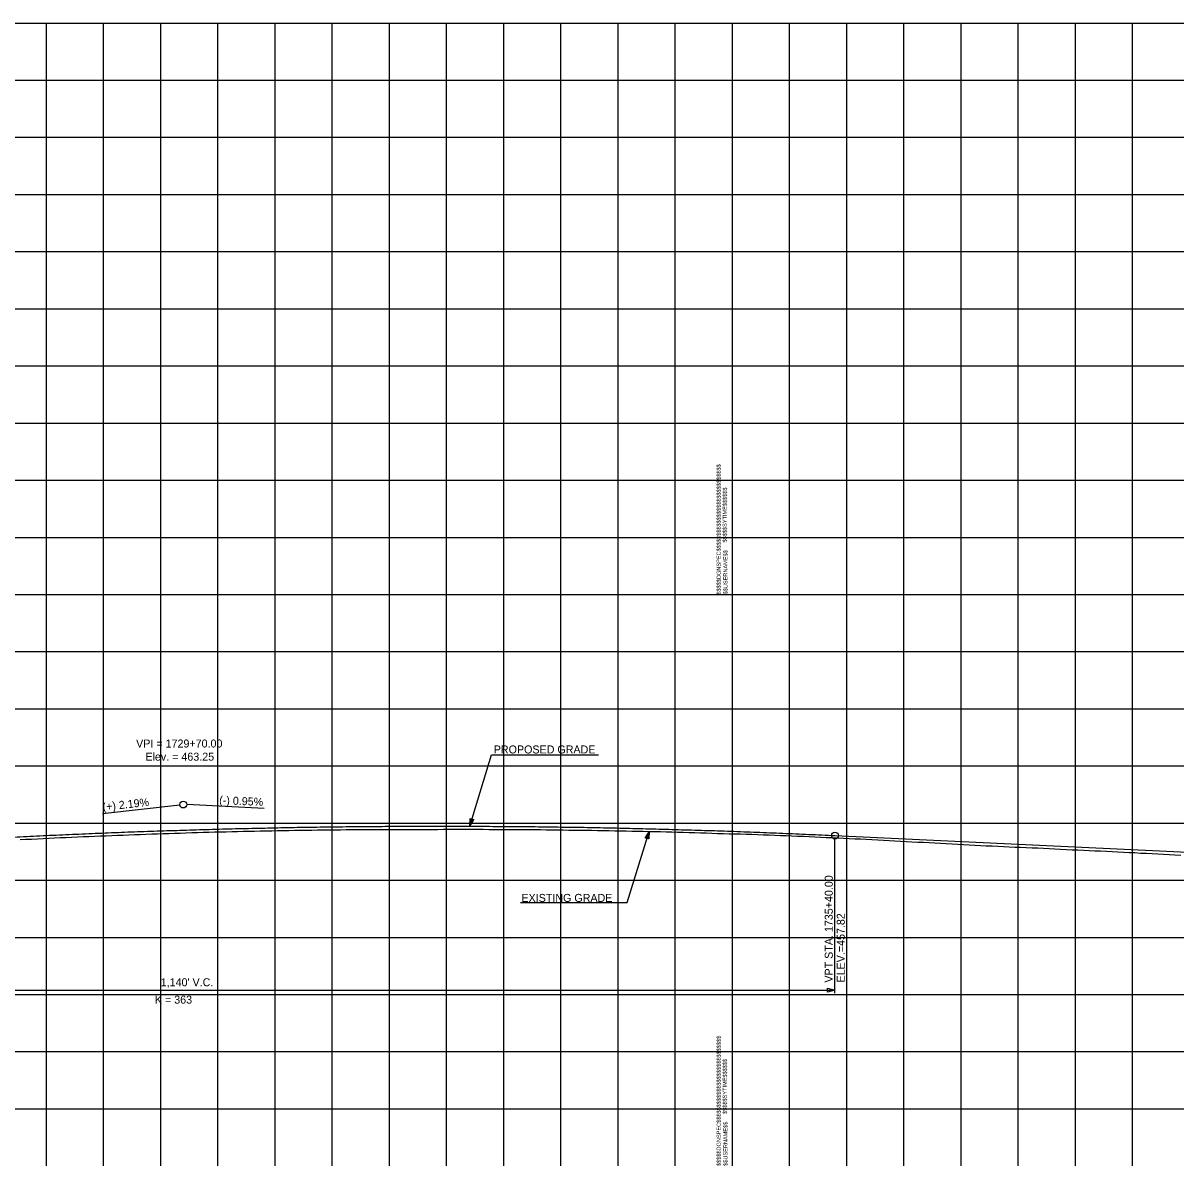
# Model space of a CAD drawing. Extents: x -90830 to 2015517, y -20856 to 836331.
# Drawn here: x 61753 to 62762, y -9797 to -8797 of the extents above; entities that cross this region are included whole.
import ezdxf

# ---------------------------------------------------------------- set-up
doc = ezdxf.new("R2010")
doc.units = 0
for name, color, linetype in [('Level 1', 7, 'Continuous'), ('RD_DDB_GradeTX', 7, 'Continuous'), ('RD_DDB_Profile_EX', 7, 'Continuous'), ('RD_DDB_Profile_Lbl', 7, 'Continuous'), ('RD_DDB_Profile_PR', 7, 'Continuous'), ('RD_DDB_StripGrade', 7, 'Continuous'), ('RD_DDB_VCLbl', 7, 'Continuous'), ('RD_PD_Final_TX', 7, 'Continuous')]:
    doc.layers.add(name, color=color, linetype=linetype)

msp = doc.modelspace()

# ---------------------------------------------------------------- linework, layer by layer
at = {"layer": 'Level 1'}
for p, q in [((60773.5, -8797.1), (62373.5, -8797.1)), ((61773.5, -8797.1), (61773.5, -9297.1)), ((61823.5, -8797.1), (61823.5, -9297.1)), ((61873.5, -8797.1), (61873.5, -9297.1)), ((61923.5, -8797.1), (61923.5, -9297.1)), ((61973.5, -8797.1), (61973.5, -9297.1)), ((62023.5, -8797.1), (62023.5, -9297.1)), ((62073.5, -8797.1), (62073.5, -9297.1)), ((62123.5, -8797.1), (62123.5, -9297.1)), ((62173.5, -8797.1), (62173.5, -9297.1)), ((62223.5, -8797.1), (62223.5, -9297.1)), ((62273.5, -8797.1), (62273.5, -9297.1)), ((62323.5, -8797.1), (62323.5, -9297.1)), ((62373.5, -8797.1), (62373.5, -9297.1)), ((62373.5, -8797.1), (62373.5, -9297.1)), ((62373.5, -8797.1), (63973.5, -8797.1)), ((62373.5, -8797.1), (62373.5, -9297.1)), ((62423.5, -8797.1), (62423.5, -9297.1)), ((62473.5, -8797.1), (62473.5, -9297.1)), ((62523.5, -8797.1), (62523.5, -9297.1)), ((62573.5, -8797.1), (62573.5, -9297.1)), ((62623.5, -8797.1), (62623.5, -9297.1)), ((62673.5, -8797.1), (62673.5, -9297.1)), ((62723.5, -8797.1), (62723.5, -9297.1)), ((60773.5, -8847.1), (62373.5, -8847.1)), ((62373.5, -8847.1), (63973.5, -8847.1)), ((60773.5, -8897.1), (62373.5, -8897.1)), ((62373.5, -8897.1), (63973.5, -8897.1)), ((60773.5, -8947.1), (62373.5, -8947.1)), ((62373.5, -8947.1), (63973.5, -8947.1)), ((60773.5, -8997.1), (62373.5, -8997.1)), ((62373.5, -8997.1), (63973.5, -8997.1)), ((60773.5, -9047.1), (62373.5, -9047.1)), ((62373.5, -9047.1), (63973.5, -9047.1)), ((60773.5, -9097.1), (62373.5, -9097.1)), ((62373.5, -9097.1), (63973.5, -9097.1)), ((60773.5, -9147.1), (62373.5, -9147.1)), ((62373.5, -9147.1), (63973.5, -9147.1)), ((60773.5, -9197.1), (62373.5, -9197.1)), ((62373.5, -9197.1), (63973.5, -9197.1)), ((60773.5, -9247.1), (62373.5, -9247.1)), ((62373.5, -9247.1), (63973.5, -9247.1)), ((60773.5, -9297.1), (62373.5, -9297.1)), ((60773.5, -9297.1), (62373.5, -9297.1)), ((61773.5, -9297.1), (61773.5, -9797.1)), ((61823.5, -9297.1), (61823.5, -9797.1)), ((61873.5, -9297.1), (61873.5, -9797.1)), ((61923.5, -9297.1), (61923.5, -9797.1)), ((61973.5, -9297.1), (61973.5, -9797.1)), ((62023.5, -9297.1), (62023.5, -9797.1)), ((62073.5, -9297.1), (62073.5, -9797.1)), ((62123.5, -9297.1), (62123.5, -9797.1)), ((62173.5, -9297.1), (62173.5, -9797.1)), ((62223.5, -9297.1), (62223.5, -9797.1)), ((62273.5, -9297.1), (62273.5, -9797.1)), ((62323.5, -9297.1), (62323.5, -9797.1)), ((62373.5, -9297.1), (62373.5, -9797.1)), ((62373.5, -9297.1), (62373.5, -9797.1)), ((62373.5, -9297.1), (63973.5, -9297.1)), ((62373.5, -9297.1), (63973.5, -9297.1)), ((62373.5, -9297.1), (62373.5, -9797.1)), ((62423.5, -9297.1), (62423.5, -9797.1)), ((62473.5, -9297.1), (62473.5, -9797.1)), ((62523.5, -9297.1), (62523.5, -9797.1)), ((62573.5, -9297.1), (62573.5, -9797.1)), ((62623.5, -9297.1), (62623.5, -9797.1)), ((62673.5, -9297.1), (62673.5, -9797.1)), ((62723.5, -9297.1), (62723.5, -9797.1)), ((60773.5, -9347.1), (62373.5, -9347.1)), ((62373.5, -9347.1), (63973.5, -9347.1)), ((60773.5, -9397.1), (62373.5, -9397.1)), ((62373.5, -9397.1), (63973.5, -9397.1)), ((60773.5, -9447.1), (62373.5, -9447.1)), ((62373.5, -9447.1), (63973.5, -9447.1)), ((60773.5, -9497.1), (62373.5, -9497.1)), ((62373.5, -9497.1), (63973.5, -9497.1)), ((60773.5, -9547.1), (62373.5, -9547.1)), ((62373.5, -9547.1), (63973.5, -9547.1)), ((60773.5, -9597.1), (62373.5, -9597.1)), ((62373.5, -9597.1), (63973.5, -9597.1)), ((60773.5, -9647.1), (62373.5, -9647.1)), ((62373.5, -9647.1), (63973.5, -9647.1)), ((60773.5, -9697.1), (62373.5, -9697.1)), ((62373.5, -9697.1), (63973.5, -9697.1)), ((60773.5, -9747.1), (62373.5, -9747.1)), ((62373.5, -9747.1), (63973.5, -9747.1))]:
    msp.add_line(p, q, dxfattribs=at)
at = {"layer": 'RD_DDB_GradeTX'}
for p, q in [((61822.9, -9488.6), (61890.5, -9481.2)), ((61964.4, -9484.3), (61896.5, -9481))]:
    msp.add_line(p, q, dxfattribs=at)
msp.add_circle((61893.5, -9480.9), 3, dxfattribs=at)
at = {"layer": 'RD_DDB_Profile_EX'}
for points in [[(61750.9, -9511.6), (61755.9, -9511.3), (61760.9, -9511.1), (61765.9, -9510.8), (61770.9, -9510.6), (61775.9, -9510.3), (61780.9, -9510.1), (61785.9, -9509.8), (61790.9, -9509.6), (61795.9, -9509.4), (61800.9, -9509.2), (61805.9, -9508.9), (61810.9, -9508.8), (61815.9, -9508.6), (61820.9, -9508.4), (61825.9, -9508.2), (61830.9, -9508), (61835.9, -9507.8), (61840.9, -9507.6), (61845.9, -9507.4), (61850.9, -9507.2), (61855.9, -9507), (61860.9, -9506.8), (61865.9, -9506.6), (61870.9, -9506.4), (61875.9, -9506.3), (61880.9, -9506.1), (61885.9, -9505.9), (61890.9, -9505.8), (61895.9, -9505.6), (61900.9, -9505.4), (61905.9, -9505.3), (61910.9, -9505.1), (61915.9, -9505), (61920.9, -9504.9)], [(61920.9, -9504.9), (61925.9, -9504.8), (61930.9, -9504.7), (61935.9, -9504.6), (61940.9, -9504.4), (61945.9, -9504.3), (61950.9, -9504.2), (61955.9, -9504.1), (61960.9, -9504), (61965.9, -9503.9), (61970.9, -9503.8), (61975.9, -9503.7), (61980.9, -9503.6), (61985.9, -9503.5), (61990.9, -9503.4), (61995.9, -9503.3), (62000.9, -9503.2), (62005.9, -9503.2), (62010.9, -9503.1), (62015.9, -9503), (62020.9, -9503), (62025.9, -9502.9), (62030.9, -9502.9), (62035.9, -9502.8), (62040.9, -9502.8), (62045.9, -9502.8), (62050.9, -9502.7), (62055.9, -9502.7), (62060.9, -9502.6), (62065.9, -9502.6), (62070.9, -9502.6), (62075.9, -9502.6), (62080.9, -9502.6), (62085.9, -9502.6), (62090.9, -9502.6), (62095.9, -9502.6), (62100.9, -9502.6), (62105.9, -9502.6), (62110.9, -9502.6), (62115.9, -9502.6), (62120.9, -9502.5), (62125.9, -9502.5), (62130.9, -9502.5), (62135.9, -9502.5), (62140.9, -9502.5), (62145.9, -9502.5), (62150.9, -9502.5), (62155.9, -9502.5), (62160.9, -9502.6), (62165.9, -9502.6), (62170.9, -9502.6), (62175.9, -9502.6), (62180.9, -9502.7), (62185.9, -9502.7), (62190.9, -9502.7), (62195.9, -9502.8), (62200.9, -9502.8), (62205.9, -9502.8), (62210.9, -9502.9), (62215.9, -9503), (62220.9, -9503), (62225.9, -9503.1), (62230.9, -9503.2), (62235.9, -9503.2), (62240.9, -9503.3), (62245.9, -9503.4), (62250.9, -9503.4), (62255.9, -9503.5), (62260.9, -9503.6), (62265.9, -9503.7), (62270.9, -9503.8), (62275.9, -9503.9), (62280.9, -9504), (62285.9, -9504.1), (62290.9, -9504.2), (62295.9, -9504.3), (62300.9, -9504.4), (62305.9, -9504.4), (62310.9, -9504.6), (62315.9, -9504.7), (62320.9, -9504.8), (62325.9, -9505), (62330.9, -9505.1), (62335.9, -9505.3), (62340.9, -9505.4), (62345.9, -9505.6), (62350.9, -9505.7), (62355.9, -9505.9), (62360.9, -9506.1), (62365.9, -9506.2), (62370.9, -9506.4), (62375.9, -9506.5), (62380.9, -9506.6), (62385.9, -9506.8), (62390.9, -9506.9), (62395.9, -9507.1), (62400.9, -9507.3), (62405.9, -9507.4), (62410.9, -9507.6), (62415.9, -9507.9), (62420.9, -9508.1)], [(62420.9, -9508.1), (62425.9, -9508.3), (62430.9, -9508.5), (62435.9, -9508.7), (62440.9, -9508.9), (62445.9, -9509.1), (62450.9, -9509.3), (62455.9, -9509.6), (62460.9, -9509.8), (62465.9, -9510), (62470.9, -9510.3), (62475.9, -9510.5), (62480.9, -9510.8), (62485.9, -9511), (62490.9, -9511.3), (62495.9, -9511.6), (62500.9, -9511.9), (62505.9, -9512.2), (62510.9, -9512.5), (62515.9, -9512.7), (62520.9, -9512.9), (62525.9, -9513.2), (62530.9, -9513.4), (62535.9, -9513.7), (62540.9, -9513.9), (62545.9, -9514.2), (62550.9, -9514.5), (62555.9, -9514.7), (62560.9, -9515), (62565.9, -9515.3), (62570.9, -9515.5), (62575.9, -9515.8), (62580.9, -9516.1), (62585.9, -9516.4), (62590.9, -9516.6), (62595.9, -9516.9), (62600.9, -9517.1), (62605.9, -9517.4), (62610.9, -9517.6), (62615.9, -9517.9), (62620.9, -9518.1), (62625.9, -9518.3), (62630.9, -9518.5), (62635.9, -9518.7), (62640.9, -9518.9), (62645.9, -9519.1), (62650.9, -9519.4), (62655.9, -9519.6), (62660.9, -9519.9), (62665.9, -9520.1), (62670.9, -9520.4), (62675.9, -9520.6), (62680.9, -9520.8), (62685.9, -9521), (62690.9, -9521.3), (62695.9, -9521.5), (62700.9, -9521.8), (62705.9, -9522), (62710.9, -9522.3), (62715.9, -9522.5), (62720.9, -9522.8), (62725.9, -9523), (62730.9, -9523.3), (62735.9, -9523.5), (62740.9, -9523.8), (62745.9, -9524), (62750.9, -9524.3), (62755.9, -9524.5), (62760.9, -9524.8), (62765.9, -9525.1)]]:
    msp.add_lwpolyline(points, dxfattribs=at)
at = {"layer": 'RD_DDB_Profile_PR'}
msp.add_line((62463.5, -9508), (62933.5, -9530.4), dxfattribs=at)
msp.add_spline([(61323.5, -9543.3), (61346.3, -9540.8), (61369.1, -9538.5), (61391.9, -9536.1), (61414.7, -9533.9), (61437.5, -9531.7), (61460.3, -9529.6), (61483.1, -9527.6), (61505.9, -9525.6), (61528.7, -9523.7), (61551.5, -9521.9), (61574.3, -9520.2), (61597.1, -9518.5), (61619.9, -9516.9), (61642.7, -9515.4), (61665.5, -9513.9), (61688.3, -9512.5), (61711.1, -9511.2), (61733.9, -9510), (61756.7, -9508.8), (61779.5, -9507.7), (61802.3, -9506.7), (61825.1, -9505.7), (61847.9, -9504.8), (61870.7, -9504), (61893.5, -9503.3), (61916.3, -9502.6), (61939.1, -9502), (61961.9, -9501.5), (61984.7, -9501), (62007.5, -9500.6), (62030.3, -9500.3), (62053.1, -9500.1), (62075.9, -9499.9), (62098.7, -9499.8), (62121.5, -9499.8), (62144.3, -9499.8), (62167.1, -9500), (62189.9, -9500.1), (62212.7, -9500.4), (62235.5, -9500.7), (62258.3, -9501.1), (62281.1, -9501.6), (62303.9, -9502.2), (62326.7, -9502.8), (62349.5, -9503.5), (62372.3, -9504.2), (62395.1, -9505.1), (62417.9, -9506), (62440.7, -9507), (62463.5, -9508)], degree=3, dxfattribs=at)
at = {"layer": 'RD_DDB_VCLbl'}
for p, q in [((62463.5, -9645.8), (62463.5, -9511)), ((61323.5, -9643.3), (62463.5, -9643.3))]:
    msp.add_line(p, q, dxfattribs=at)
msp.add_circle((62463.5, -9508), 3, dxfattribs=at)
at = {"layer": 'RD_PD_Final_TX'}
for p, q in [((62144.1, -9499.8), (62163.2, -9437.5)), ((62163.2, -9437.5), (62256.6, -9437.5)), ((62144.1, -9499.8), (62144.5, -9493.2)), ((62146, -9493.6), (62144.1, -9499.8)), ((62144.1, -9499.8), (62147.6, -9494.1)), ((62144.5, -9493.2), (62147.6, -9494.1)), ((62300.9, -9504.4), (62297.5, -9510.1)), ((62299.1, -9510.5), (62300.9, -9504.4)), ((62300.9, -9504.4), (62300.6, -9511)), ((62300.6, -9511), (62297.5, -9510.1))]:
    msp.add_line(p, q, dxfattribs=at)
for points in [[(62146, -9493.7), (62144.2, -9499.5), (62145.9, -9493.7), (62144.2, -9499.2), (62145.9, -9493.7), (62144.2, -9499), (62145.8, -9493.6), (62144.2, -9498.8), (62145.7, -9493.6), (62144.3, -9498.4), (62145.6, -9493.6), (62144.3, -9498), (62145.5, -9493.6), (62144.3, -9497.7), (62145.5, -9493.5), (62144.3, -9497.4), (62145.4, -9493.6), (62144.3, -9497.1), (62145.4, -9493.5), (62144.4, -9496.9), (62145.3, -9493.5), (62144.4, -9496.5), (62145.2, -9493.5), (62144.4, -9496.1), (62145.1, -9493.4), (62144.4, -9495.8), (62145, -9493.4), (62144.4, -9495.3), (62145, -9493.4), (62144.5, -9494.9), (62144.9, -9493.3), (62144.5, -9494.6), (62144.8, -9493.3), (62144.5, -9494.3), (62144.7, -9493.3), (62144.5, -9494), (62144.7, -9493.3), (62144.5, -9493.6), (62144.6, -9493.3)], [(62144.3, -9499.4), (62146, -9493.7), (62144.4, -9499.3), (62146.1, -9493.8), (62144.5, -9499.1), (62146.2, -9493.7), (62144.6, -9498.9), (62146.2, -9493.8), (62144.7, -9498.7), (62146.3, -9493.8), (62144.9, -9498.5), (62146.4, -9493.8), (62145, -9498.3), (62146.4, -9493.8), (62145.2, -9498), (62146.5, -9493.8), (62145.3, -9497.8), (62146.6, -9493.8), (62145.4, -9497.5), (62146.6, -9493.9), (62145.6, -9497.3), (62146.7, -9493.9), (62145.7, -9497), (62146.7, -9493.9), (62145.9, -9496.7), (62146.8, -9493.9), (62146.1, -9496.5), (62146.9, -9493.9), (62146.3, -9496.2), (62146.9, -9494), (62146.4, -9495.9), (62147, -9494), (62146.6, -9495.6), (62147.1, -9494.1), (62146.7, -9495.4), (62147.1, -9494.1), (62146.9, -9495.1), (62147.2, -9494.1), (62147, -9494.9), (62147.3, -9494.1), (62147.2, -9494.7), (62147.4, -9494.2), (62147.5, -9494.1), (62147.4, -9494.2)], [(62188.5, -9566.7), (62281.9, -9566.7), (62300.9, -9504.4)], [(62300.8, -9504.7), (62299, -9510.5), (62300.7, -9504.9), (62299, -9510.4), (62300.6, -9505.1), (62298.9, -9510.4), (62300.5, -9505.3), (62298.9, -9510.4), (62300.3, -9505.5), (62298.8, -9510.4), (62300.2, -9505.7), (62298.7, -9510.4), (62300.1, -9505.9), (62298.7, -9510.4), (62299.9, -9506.2), (62298.6, -9510.3), (62299.8, -9506.4), (62298.5, -9510.4), (62299.7, -9506.7), (62298.5, -9510.3), (62299.5, -9506.9), (62298.4, -9510.3), (62299.3, -9507.1), (62298.4, -9510.2), (62299.1, -9507.5), (62298.3, -9510.3), (62299, -9507.7), (62298.2, -9510.3), (62298.8, -9508), (62298.2, -9510.2), (62298.7, -9508.3), (62298.1, -9510.2), (62298.5, -9508.5), (62298, -9510.1), (62298.3, -9508.8), (62298, -9510.1), (62298.2, -9509.1), (62297.9, -9510.1), (62298.1, -9509.3), (62297.8, -9510.1), (62297.9, -9509.4), (62297.7, -9510), (62297.6, -9510), (62297.7, -9510)], [(62299.1, -9510.5), (62300.9, -9504.7), (62299.2, -9510.5), (62300.9, -9505), (62299.2, -9510.5), (62300.9, -9505.2), (62299.3, -9510.5), (62300.9, -9505.4), (62299.4, -9510.6), (62300.8, -9505.8), (62299.5, -9510.6), (62300.8, -9506.2), (62299.5, -9510.6), (62300.8, -9506.5), (62299.6, -9510.6), (62300.8, -9506.8), (62299.7, -9510.6), (62300.7, -9507.1), (62299.7, -9510.7), (62300.7, -9507.3), (62299.8, -9510.7), (62300.7, -9507.7), (62299.9, -9510.7), (62300.7, -9508.1), (62300, -9510.8), (62300.7, -9508.4), (62300, -9510.8), (62300.7, -9508.9), (62300.1, -9510.8), (62300.6, -9509.2), (62300.2, -9510.9), (62300.6, -9509.6), (62300.3, -9510.8), (62300.6, -9509.9), (62300.3, -9510.9), (62300.6, -9510.2), (62300.4, -9510.9), (62300.6, -9510.6), (62300.5, -9510.9)]]:
    msp.add_lwpolyline(points, dxfattribs=at)
msp.add_lwpolyline([(62456.9, -9641.7), (62463.5, -9643.3), (62456.9, -9645)], close=True, dxfattribs=at)

# ---------------------------------------------------------------- texts
at = {"layer": 'Level 1'}
for s, p in [('$$$$$DGNSPEC$$$$$$$$$$$$$$$$$$$$$$$$$$$$', (62363.6, -9297.2)), ('$$$$$SYTIME$$$$$$', (62368.9, -9251.6)), ('$$USERNAME$$', (62369.5, -9297)), ('$$$$$DGNSPEC$$$$$$$$$$$$$$$$$$$$$$$$$$$$', (62363.6, -9797.2)), ('$$$$$SYTIME$$$$$$', (62368.9, -9751.6)), ('$$USERNAME$$', (62369.5, -9797))]:
    msp.add_text(s, height=3.544, rotation=90, dxfattribs=at).set_placement(p)
at = {"layer": 'RD_DDB_GradeTX'}
for s, rotation, p in [('(+) 2.19%', 6.2507, (61823.3, -9486.5)), ('(-) 0.95%', 357.2751, (61924.8, -9480.4))]:
    msp.add_text(s, height=7, rotation=rotation, dxfattribs=at).set_placement(p)
at = {"layer": 'RD_DDB_Profile_Lbl'}
for s, p in [('VPI = 1729+70.00', (61852.3, -9431)), ('Elev. = 463.25', (61860.4, -9442.5))]:
    msp.add_text(s, height=7, dxfattribs=at).set_placement(p)
at = {"layer": 'RD_DDB_StripGrade'}
for s, p in [('VPT STA. 1735+40.00 ', (62461.6, -9636.7)), ('ELEV.=457.82', (62472.1, -9636.6))]:
    msp.add_text(s, height=7, rotation=90, dxfattribs=at).set_placement(p)
at = {"layer": 'RD_DDB_VCLbl'}
for s, p in [("1,140' V.C.", (61873.8, -9639.9)), ('K = 363', (61868.7, -9655.1))]:
    msp.add_text(s, height=7, dxfattribs=at).set_placement(p)
at = {"layer": 'RD_PD_Final_TX'}
for s, p in [('PROPOSED GRADE', (62165.1, -9436.2)), ('EXISTING GRADE', (62189.3, -9566.1))]:
    msp.add_text(s, height=7, dxfattribs=at).set_placement(p)

doc.saveas('drawing.dxf')
